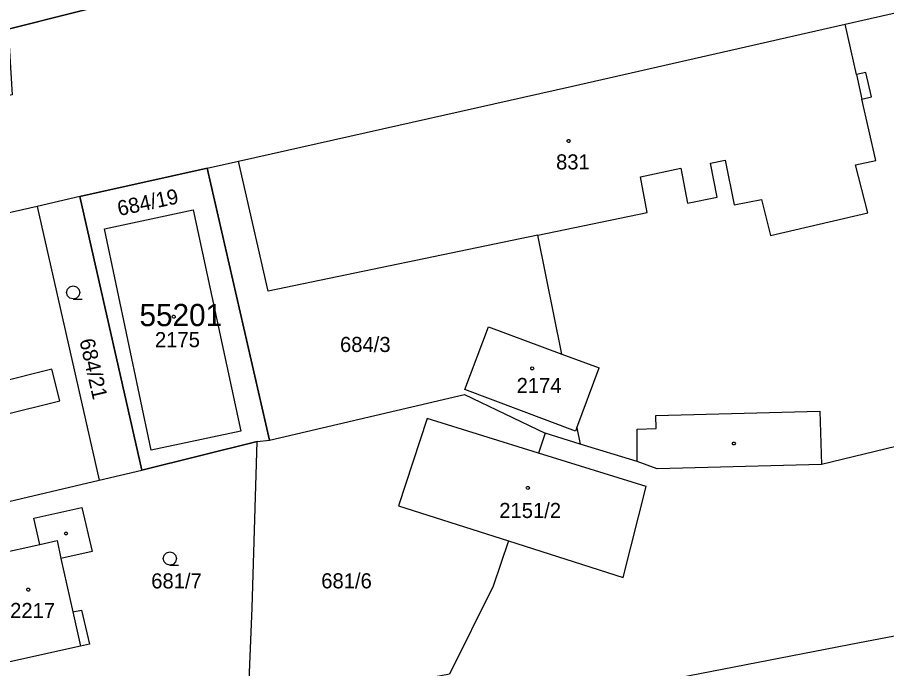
# Model space of a CAD drawing. Extents: x -777309 to -774195, y -1144706 to -1143600.
# Drawn here: x -774549.5 to -774451.7, y -1144498.1 to -1144424.8 of the extents above; entities that cross this region are included whole.
import ezdxf

# ---------------------------------------------------------------- set-up
doc = ezdxf.new("R2010")
doc.units = 0
for name, color, linetype in [('1', 7, 'Continuous'), ('11', 7, 'Continuous'), ('12', 7, 'Continuous'), ('2', 7, 'Continuous'), ('3', 7, 'Continuous'), ('4', 7, 'Continuous'), ('5', 7, 'Continuous')]:
    doc.layers.add(name, color=color, linetype=linetype)

msp = doc.modelspace()

# ---------------------------------------------------------------- linework, layer by layer
at = {"layer": '1'}
for p, q in [((-774550.57, -1144426.11), (-774492.93, -1144411.59)), ((-774456.41, -1144425.56), (-774449.59, -1144424.04)), ((-774487.06, -1144432.54), (-774456.41, -1144425.56)), ((-774524.64, -1144440.97), (-774487.06, -1144432.54)), ((-774528.18, -1144441.78), (-774524.64, -1144440.97)), ((-774521.33, -1144455.63), (-774524.64, -1144440.97)), ((-774528.18, -1144441.78), (-774542.5, -1144444.98)), ((-774521.17, -1144472.4), (-774528.18, -1144441.78)), ((-774542.5, -1144444.98), (-774547.32, -1144446.09)), ((-774542.5, -1144444.98), (-774535.52, -1144475.76)), ((-774547.32, -1144446.09), (-774566.46, -1144450.39)), ((-774547.32, -1144446.09), (-774540.35, -1144476.9)), ((-774539.75, -1144448.59), (-774529.74, -1144446.45)), ((-774529.74, -1144446.45), (-774524.4, -1144471.37)), ((-774534.47, -1144473.52), (-774539.75, -1144448.59)), ((-774490.99, -1144449.32), (-774521.33, -1144455.63)), ((-774488.27, -1144462.7), (-774490.99, -1144449.32)), ((-774499.17, -1144466.7), (-774496.52, -1144459.62)), ((-774496.52, -1144459.62), (-774488.27, -1144462.7)), ((-774488.27, -1144462.7), (-774484.07, -1144464.27)), ((-774486.58, -1144471), (-774484.07, -1144464.27)), ((-774486.73, -1144471.4), (-774499.17, -1144466.7)), ((-774521.17, -1144472.4), (-774499.21, -1144467.24)), ((-774499.21, -1144467.24), (-774490.15, -1144471.62)), ((-774503.44, -1144469.97), (-774506.66, -1144479.77)), ((-774490.91, -1144473.86), (-774503.44, -1144469.97)), ((-774486.58, -1144471), (-774486.73, -1144471.4)), ((-774486.58, -1144471), (-774486.21, -1144472.83)), ((-774438.87, -1144470.24), (-774459.06, -1144475.13)), ((-774524.4, -1144471.37), (-774534.47, -1144473.52)), ((-774490.15, -1144471.62), (-774490.91, -1144473.86)), ((-774486.21, -1144472.83), (-774490.15, -1144471.62)), ((-774535.52, -1144475.76), (-774522.54, -1144472.55)), ((-774523.12, -1144491.28), (-774522.54, -1144472.55)), ((-774522.54, -1144472.55), (-774521.17, -1144472.4)), ((-774479.81, -1144474.79), (-774486.21, -1144472.83)), ((-774478.79, -1144477.62), (-774490.91, -1144473.86)), ((-774477.54, -1144475.64), (-774479.81, -1144474.79)), ((-774540.35, -1144476.9), (-774535.52, -1144475.76)), ((-774459.06, -1144475.13), (-774477.54, -1144475.64)), ((-774559.53, -1144481.4), (-774540.35, -1144476.9)), ((-774481.38, -1144487.84), (-774478.79, -1144477.62)), ((-774506.66, -1144479.77), (-774494.27, -1144483.73)), ((-774547.67, -1144481.19), (-774542.27, -1144479.99)), ((-774542.27, -1144479.99), (-774541.12, -1144484.93)), ((-774547.02, -1144484.13), (-774547.67, -1144481.19)), ((-774494.27, -1144483.73), (-774496.01, -1144488.83)), ((-774494.27, -1144483.73), (-774481.38, -1144487.84)), ((-774554.4, -1144485.77), (-774547.02, -1144484.13)), ((-774541.12, -1144484.93), (-774544.63, -1144485.71)), ((-774544.63, -1144485.71), (-774543.29, -1144491.74)), ((-774496.01, -1144488.83), (-774500.93, -1144498.73)), ((-774543.29, -1144491.74), (-774542.31, -1144491.53)), ((-774542.31, -1144491.53), (-774541.43, -1144495.35)), ((-774523.59, -1144503.1), (-774523.12, -1144491.28)), ((-774541.43, -1144495.35), (-774542.44, -1144495.57)), ((-774542.44, -1144495.57), (-774551.76, -1144497.64))]:
    msp.add_line(p, q, dxfattribs=at)
at = {"layer": '11'}
msp.add_lwpolyline([(-774454, -1144408.27), (-774492.93, -1144411.59), (-774550.57, -1144426.11), (-774550.13, -1144433.51), (-774643.48, -1144453.01), (-774648.56, -1144453.29), (-774652.59, -1144453.21), (-774659.68, -1144452.39), (-774671.53, -1144449.5), (-774677.59, -1144447.3), (-774684.17, -1144444.45), (-774696.63, -1144438.42), (-774701.94, -1144435.76), (-774705.42, -1144434.73), (-774709.64, -1144434.17), (-774760.86, -1144436.38), (-774828.33, -1144440.79)], dxfattribs=at)
for points in [[(-774528.18, -1144441.78), (-774521.17, -1144472.4), (-774499.21, -1144467.24), (-774490.15, -1144471.62), (-774490.91, -1144473.86), (-774503.44, -1144469.97), (-774506.66, -1144479.77), (-774494.27, -1144483.73), (-774496.01, -1144488.83), (-774500.93, -1144498.73), (-774523.59, -1144503.1), (-774523.12, -1144491.28), (-774522.54, -1144472.55), (-774535.52, -1144475.76), (-774542.5, -1144444.98)], [(-774529.74, -1144446.45), (-774524.4, -1144471.37), (-774534.47, -1144473.52), (-774539.75, -1144448.59)]]:
    msp.add_lwpolyline(points, close=True, dxfattribs=at)
at = {"layer": '12'}
for p, q in [((-774487.06, -1144432.54), (-774456.41, -1144425.56)), ((-774455.13, -1144431.24), (-774456.41, -1144425.56)), ((-774455.13, -1144431.24), (-774454.51, -1144434.01)), ((-774524.64, -1144440.97), (-774487.06, -1144432.54)), ((-774452.96, -1144440.9), (-774454.51, -1144434.01)), ((-774521.33, -1144455.63), (-774524.64, -1144440.97)), ((-774471.55, -1144441.21), (-774469.88, -1144440.89)), ((-774470.8, -1144445.04), (-774471.55, -1144441.21)), ((-774469.88, -1144440.89), (-774468.9, -1144445.9)), ((-774455.24, -1144441.41), (-774452.96, -1144440.9)), ((-774453.83, -1144446.82), (-774455.24, -1144441.41)), ((-774479.44, -1144442.76), (-774474.89, -1144441.78)), ((-774474.89, -1144441.78), (-774474.13, -1144445.72)), ((-774478.66, -1144446.75), (-774479.44, -1144442.76)), ((-774474.13, -1144445.72), (-774470.8, -1144445.04)), ((-774468.9, -1144445.9), (-774465.81, -1144445.3)), ((-774465.81, -1144445.3), (-774464.79, -1144449.36)), ((-774539.75, -1144448.59), (-774529.74, -1144446.45)), ((-774529.74, -1144446.45), (-774524.4, -1144471.37)), ((-774490.99, -1144449.32), (-774478.66, -1144446.75)), ((-774464.79, -1144449.36), (-774453.83, -1144446.82)), ((-774534.47, -1144473.52), (-774539.75, -1144448.59)), ((-774490.99, -1144449.32), (-774521.33, -1144455.63)), ((-774499.17, -1144466.7), (-774496.52, -1144459.62)), ((-774496.52, -1144459.62), (-774488.27, -1144462.7)), ((-774488.27, -1144462.7), (-774484.07, -1144464.27)), ((-774486.58, -1144471), (-774484.07, -1144464.27)), ((-774486.73, -1144471.4), (-774499.17, -1144466.7)), ((-774503.44, -1144469.97), (-774506.66, -1144479.77)), ((-774490.91, -1144473.86), (-774503.44, -1144469.97)), ((-774486.58, -1144471), (-774486.73, -1144471.4)), ((-774524.4, -1144471.37), (-774534.47, -1144473.52)), ((-774478.79, -1144477.62), (-774490.91, -1144473.86)), ((-774481.38, -1144487.84), (-774478.79, -1144477.62)), ((-774506.66, -1144479.77), (-774494.27, -1144483.73)), ((-774547.02, -1144484.13), (-774545.07, -1144483.7)), ((-774545.07, -1144483.7), (-774544.63, -1144485.71)), ((-774494.27, -1144483.73), (-774481.38, -1144487.84)), ((-774554.4, -1144485.77), (-774547.02, -1144484.13)), ((-774544.63, -1144485.71), (-774543.29, -1144491.74)), ((-774454.77, -1144495.17), (-774433.92, -1144491.13)), ((-774543.29, -1144491.74), (-774542.44, -1144495.57)), ((-774498.02, -1144503.54), (-774454.77, -1144495.17)), ((-774542.44, -1144495.57), (-774551.76, -1144497.64))]:
    msp.add_line(p, q, dxfattribs=at)
at = {"layer": '3'}
for points in [[(-774543.24, -1144456.5), (-774543.62, -1144456.4), (-774543.89, -1144456.13), (-774543.99, -1144455.76), (-774543.89, -1144455.39), (-774543.62, -1144455.12), (-774543.25, -1144455.02), (-774542.88, -1144455.12), (-774542.61, -1144455.39), (-774542.51, -1144455.77), (-774542.61, -1144456.15), (-774542.88, -1144456.42), (-774543.26, -1144456.52), (-774542.26, -1144456.52)], [(-774532.37, -1144486.46), (-774532.75, -1144486.36), (-774533.02, -1144486.09), (-774533.12, -1144485.72), (-774533.02, -1144485.35), (-774532.75, -1144485.08), (-774532.38, -1144484.98), (-774532.01, -1144485.08), (-774531.74, -1144485.35), (-774531.64, -1144485.73), (-774531.74, -1144486.11), (-774532.01, -1144486.38), (-774532.39, -1144486.48), (-774531.39, -1144486.48)]]:
    msp.add_lwpolyline(points, dxfattribs=at)
at = {"layer": '4'}
for p, q in [((-774455.13, -1144431.24), (-774456.41, -1144425.56)), ((-774454.05, -1144430.99), (-774455.13, -1144431.24)), ((-774455.13, -1144431.24), (-774454.51, -1144434.01)), ((-774453.43, -1144433.76), (-774454.05, -1144430.99)), ((-774454.51, -1144434.01), (-774453.43, -1144433.76)), ((-774452.96, -1144440.9), (-774454.51, -1144434.01)), ((-774471.55, -1144441.21), (-774469.88, -1144440.89)), ((-774470.8, -1144445.04), (-774471.55, -1144441.21)), ((-774469.88, -1144440.89), (-774468.9, -1144445.9)), ((-774455.24, -1144441.41), (-774452.96, -1144440.9)), ((-774453.83, -1144446.82), (-774455.24, -1144441.41)), ((-774479.44, -1144442.76), (-774474.89, -1144441.78)), ((-774474.89, -1144441.78), (-774474.13, -1144445.72)), ((-774478.66, -1144446.75), (-774479.44, -1144442.76)), ((-774474.13, -1144445.72), (-774470.8, -1144445.04)), ((-774468.9, -1144445.9), (-774465.81, -1144445.3)), ((-774465.81, -1144445.3), (-774464.79, -1144449.36)), ((-774490.99, -1144449.32), (-774478.66, -1144446.75)), ((-774464.79, -1144449.36), (-774453.83, -1144446.82)), ((-774545.65, -1144464.42), (-774552.08, -1144466)), ((-774544.77, -1144467.98), (-774545.65, -1144464.42)), ((-774551.23, -1144469.59), (-774544.77, -1144467.98)), ((-774477.7, -1144469.63), (-774459.23, -1144469.12)), ((-774477.66, -1144471.08), (-774477.7, -1144469.63)), ((-774459.23, -1144469.12), (-774459.06, -1144475.13)), ((-774479.81, -1144471.14), (-774477.66, -1144471.08)), ((-774479.81, -1144474.79), (-774479.81, -1144471.14)), ((-774547.02, -1144484.13), (-774545.07, -1144483.7)), ((-774545.07, -1144483.7), (-774544.63, -1144485.71)), ((-774454.77, -1144495.17), (-774433.92, -1144491.13)), ((-774543.29, -1144491.74), (-774542.44, -1144495.57)), ((-774498.02, -1144503.54), (-774454.77, -1144495.17))]:
    msp.add_line(p, q, dxfattribs=at)
at = {"layer": '5'}
for points in [[(-774487.51, -1144438.54), (-774487.41, -1144438.56), (-774487.36, -1144438.65), (-774487.34, -1144438.71), (-774487.36, -1144438.8), (-774487.44, -1144438.87), (-774487.51, -1144438.88), (-774487.6, -1144438.85), (-774487.66, -1144438.79), (-774487.68, -1144438.71), (-774487.66, -1144438.62), (-774487.58, -1144438.55)], [(-774531.94, -1144458.33), (-774531.84, -1144458.35), (-774531.79, -1144458.44), (-774531.77, -1144458.5), (-774531.79, -1144458.59), (-774531.87, -1144458.66), (-774531.94, -1144458.67), (-774532.03, -1144458.64), (-774532.09, -1144458.58), (-774532.11, -1144458.5), (-774532.09, -1144458.41), (-774532.01, -1144458.34)], [(-774491.6, -1144464.15), (-774491.5, -1144464.17), (-774491.45, -1144464.26), (-774491.43, -1144464.32), (-774491.45, -1144464.41), (-774491.53, -1144464.48), (-774491.6, -1144464.49), (-774491.69, -1144464.46), (-774491.75, -1144464.4), (-774491.77, -1144464.32), (-774491.75, -1144464.23), (-774491.67, -1144464.16)], [(-774468.83, -1144472.64), (-774468.74, -1144472.79), (-774468.83, -1144472.94), (-774469.01, -1144472.94), (-774469.1, -1144472.79), (-774469.01, -1144472.64)], [(-774492.1, -1144477.6), (-774492, -1144477.62), (-774491.95, -1144477.71), (-774491.93, -1144477.77), (-774491.95, -1144477.86), (-774492.03, -1144477.93), (-774492.1, -1144477.94), (-774492.19, -1144477.91), (-774492.25, -1144477.85), (-774492.27, -1144477.77), (-774492.25, -1144477.68), (-774492.17, -1144477.61)], [(-774543.97, -1144482.74), (-774543.88, -1144482.89), (-774543.97, -1144483.04), (-774544.15, -1144483.04), (-774544.24, -1144482.89), (-774544.15, -1144482.74)], [(-774548.31, -1144489.05), (-774548.21, -1144489.07), (-774548.16, -1144489.16), (-774548.14, -1144489.22), (-774548.16, -1144489.31), (-774548.24, -1144489.38), (-774548.31, -1144489.39), (-774548.4, -1144489.36), (-774548.46, -1144489.3), (-774548.48, -1144489.22), (-774548.46, -1144489.13), (-774548.38, -1144489.06)]]:
    msp.add_lwpolyline(points, close=True, dxfattribs=at)

# ---------------------------------------------------------------- texts
at = {"layer": '11'}
msp.add_text('55201', height=2.5, dxfattribs=at).set_placement((-774535.795, -1144459.56))
at = {"layer": '2'}
for s, p in [('831', (-774488.923, -1144441.92)), ('2175', (-774534.053, -1144461.93)), ('684/3', (-774513.233, -1144462.47)), ('2174', (-774493.363, -1144467.09)), ('2151/2', (-774495.313, -1144481.16)), ('681/7', (-774534.473, -1144489.09)), ('681/6', (-774515.343, -1144489.08)), ('2217', (-774550.353, -1144492.42))]:
    msp.add_text(s, height=1.7, dxfattribs=at).set_placement(p)
for s, rotation, p in [('684/19', 12.08941, (-774538.091, -1144447.175)), ('684/21', 282.98386, (-774542.57, -1144461.158))]:
    msp.add_text(s, height=1.7, rotation=rotation, dxfattribs=at).set_placement(p)

doc.saveas('drawing.dxf')
